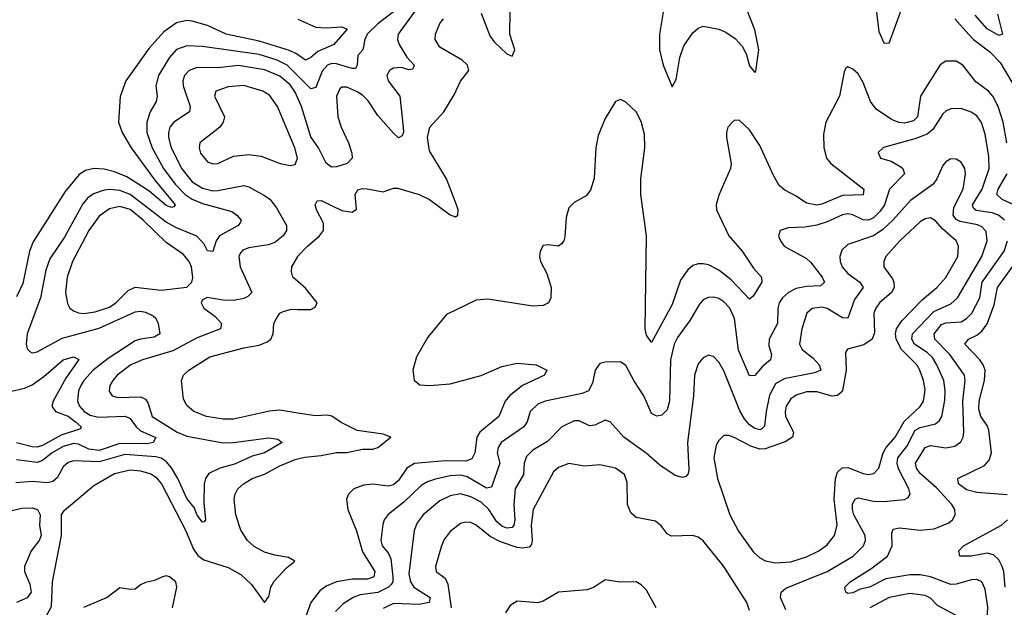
# Model space of a CAD drawing. Header units: inches. Extents: x 1694797 to 1849917, y 907313 to 1017959.
# Tile 753 of 834: x 1808922 to 1812737, y 1003432 to 1005706. Entities that reach past the tile are written whole.
import ezdxf

# ---------------------------------------------------------------- set-up
doc = ezdxf.new("R2010")
doc.units = ezdxf.units.IN
doc.header["$MEASUREMENT"] = 0
doc.layers.add('B8000', color=7, linetype='Continuous')
doc.layers.add('B8010', color=7, linetype='Continuous')

msp = doc.modelspace()

# ---------------------------------------------------------------- linework, layer by layer
at = {"layer": 'B8000', "color": 5}
for points, elevation in [([(1810000, 1005570.3), (1809994.3, 1005574.3), (1809967.1, 1005587.1), (1809850, 1005622.7), (1809721.8, 1005650), (1809650, 1005683.8), (1809590, 1005700.4), (1809570, 1005703.2), (1809530, 1005693.7), (1809481.1, 1005658.9), (1809423.6, 1005596.4), (1809334, 1005470), (1809310.8, 1005409.2), (1809305.5, 1005310), (1809319.5, 1005270), (1809354.1, 1005210), (1809445.1, 1005085.1), (1809524.2, 1004990), (1809518.9, 1004981.1), (1809510, 1004979.5), (1809490, 1004986.3), (1809423.1, 1005043.1), (1809337.6, 1005097.6), (1809290, 1005117.2), (1809250, 1005127.5), (1809210, 1005129.4), (1809177.4, 1005122.6), (1809152.9, 1005107.1), (1809098.4, 1005041.6), (1808974.4, 1004845.6), (1808960.5, 1004810), (1808934.9, 1004685.1), (1808910, 1004632.9)], 520), ([(1810000, 1005488.6), (1809959, 1005530), (1809919.9, 1005550), (1809850, 1005571.7), (1809630, 1005602.1), (1809570, 1005604.7), (1809530, 1005590.4), (1809500.9, 1005559), (1809459.6, 1005490), (1809449.6, 1005450), (1809454.4, 1005410), (1809450.8, 1005390), (1809427.4, 1005350), (1809415, 1005310), (1809415.2, 1005270), (1809435.4, 1005210), (1809479.5, 1005130), (1809524.9, 1005070), (1809563.3, 1005030), (1809590, 1005011.8), (1809630, 1004994.4), (1809744.2, 1004964.2), (1809763.8, 1004950), (1809780.8, 1004930), (1809777.4, 1004922.6), (1809769.2, 1004910), (1809695.8, 1004870), (1809683.1, 1004850), (1809670, 1004808.2), (1809650, 1004810.8), (1809636.7, 1004836.7), (1809608.6, 1004868.6), (1809530, 1004899.9), (1809490, 1004921.8), (1809350, 1005028.8), (1809310, 1005045), (1809271.1, 1005048.9), (1809250, 1005046.8), (1809208.6, 1005031.4), (1809185.2, 1005014.8), (1809166.7, 1004993.3), (1809096.3, 1004863.7), (1809039, 1004781), (1809024.1, 1004735.9), (1809002.7, 1004630), (1808951.7, 1004490), (1808947.7, 1004450), (1808951.5, 1004431.5), (1808961.2, 1004421.2), (1808970, 1004416.5), (1808990, 1004420.7), (1809087.3, 1004472.7), (1809230, 1004512.6), (1809370, 1004575), (1809390, 1004577.8), (1809410, 1004573.9), (1809439.6, 1004559.6), (1809450.1, 1004550.1), (1809458.7, 1004530), (1809464.7, 1004490), (1809442.5, 1004477.5), (1809390, 1004469.9), (1809370, 1004462.6), (1809265, 1004395), (1809207, 1004350), (1809170.1, 1004310), (1809158.6, 1004290), (1809150.5, 1004270), (1809145.9, 1004230), (1809153.6, 1004210), (1809171.8, 1004190), (1809195.2, 1004175.2), (1809227.9, 1004167.9), (1809330.9, 1004170.9), (1809350, 1004161.8), (1809373.2, 1004130), (1809390, 1004115.2), (1809450, 1004089.4), (1809439.5, 1004070), (1809415.6, 1004064.4), (1809310, 1004065), (1809230, 1004038.6), (1809190, 1004043.4), (1809150, 1004062.6), (1809130, 1004066), (1809090, 1004053.7), (1809047.6, 1004030), (1809010, 1004000.1), (1808990, 1003992.2), (1808910, 1004002.5)], 540), ([(1810000, 1005402.1), (1809990, 1005425.2), (1809970, 1005453.3), (1809930, 1005487.1), (1809870, 1005512.2), (1809770, 1005529.3), (1809690, 1005519.8), (1809610, 1005521.4), (1809579.3, 1005510), (1809561, 1005490), (1809554.8, 1005470), (1809555.3, 1005450), (1809582.5, 1005370), (1809580.5, 1005350), (1809518.7, 1005310), (1809503.9, 1005290), (1809498.9, 1005270), (1809498.8, 1005250), (1809509, 1005210), (1809550, 1005129), (1809590, 1005078.2), (1809630, 1005053.3), (1809670, 1005044.2), (1809690, 1005044.5), (1809790, 1005064.6), (1809810, 1005059.1), (1809870, 1005025.7), (1809891, 1005011), (1809917.4, 1004977.4), (1809956.3, 1004910), (1809955.5, 1004890), (1809943.3, 1004870), (1809910, 1004843.5), (1809884.8, 1004835.2), (1809810, 1004823.2), (1809786.5, 1004813.5), (1809777, 1004803), (1809771, 1004789), (1809775.7, 1004750), (1809822, 1004650), (1809805.8, 1004634.3), (1809790, 1004626.4), (1809750, 1004619.6), (1809710, 1004619.9), (1809648.9, 1004631.1), (1809630, 1004621.2), (1809625.7, 1004610), (1809635.3, 1004590), (1809678.3, 1004558.3), (1809703.6, 1004530), (1809699.6, 1004510), (1809610, 1004474.5), (1809516, 1004424), (1809397.4, 1004390), (1809352.2, 1004370), (1809300.2, 1004330), (1809282.5, 1004310), (1809271, 1004290), (1809268.7, 1004268.7), (1809280.3, 1004250), (1809302.9, 1004243), (1809390, 1004246.1), (1809410, 1004237.5), (1809420.4, 1004220.4), (1809435.3, 1004170), (1809532.4, 1004110), (1809570, 1004094), (1809710, 1004068.1), (1809750, 1004069.1), (1809887.1, 1004087.1), (1809921.7, 1004081.7), (1809939.3, 1004070), (1809870, 1004029), (1809823.1, 1004016.9), (1809754.3, 1003985.7), (1809697.8, 1003970), (1809655.2, 1003950), (1809641.4, 1003930), (1809636.4, 1003910), (1809635.6, 1003835.6), (1809641.6, 1003770), (1809637.4, 1003762.6), (1809630, 1003760.5), (1809610, 1003788.3), (1809597.9, 1003817.9), (1809570, 1003853.2), (1809534.4, 1003930), (1809510, 1003970.9), (1809490, 1003996.3), (1809470, 1004009.2), (1809450, 1004013.9), (1809330, 1004023), (1809230, 1003994.7), (1809130, 1003998.6), (1809110, 1003992.5), (1809090, 1003975.7), (1809067.5, 1003932.5), (1809050, 1003918.4), (1809030, 1003913), (1808970, 1003917.9), (1808906.7, 1003913.2)], 560), ([(1810000, 1004693.1), (1809980.7, 1004710), (1809975.2, 1004730), (1809976.5, 1004750), (1809999.7, 1004790), (1810000, 1004790.3)], 580), ([(1810000, 1004183.5), (1809930, 1004194.8), (1809890, 1004191.1), (1809750, 1004159.9), (1809710, 1004159.6), (1809646, 1004170), (1809597.4, 1004190), (1809570, 1004212.4), (1809557.2, 1004237.2), (1809548.9, 1004310), (1809556.9, 1004330), (1809577.4, 1004350), (1809659, 1004401), (1809790, 1004436.1), (1809850, 1004446.3), (1809880.8, 1004459.2), (1809894.7, 1004470), (1809903.5, 1004490), (1809906.9, 1004530), (1809916.5, 1004550), (1809930.1, 1004569.9), (1809942.9, 1004577.1), (1809975.1, 1004584.9), (1810000, 1004584.8)], 580), ([(1808890, 1004268.2), (1808940.8, 1004279.2), (1808970, 1004292.7), (1809015.7, 1004324.3), (1809090, 1004388.8), (1809130, 1004401.1), (1809151.2, 1004391.2), (1809101.4, 1004318.6), (1809052.3, 1004230), (1809046.5, 1004210), (1809060.7, 1004190), (1809110, 1004171.2), (1809139, 1004150), (1809160.2, 1004130), (1809157.6, 1004122.4), (1809082.3, 1004097.7), (1809010, 1004058.2), (1808990, 1004051.9), (1808970, 1004052.7), (1808910, 1004067.9)], 520), ([(1809010.7, 1003370), (1809045.6, 1003434.4), (1809049.5, 1003530), (1809083.7, 1003710), (1809084.6, 1003790), (1809094.1, 1003805.9), (1809210, 1003902.9), (1809289.2, 1003950), (1809350, 1003963.4), (1809390, 1003959.7), (1809430, 1003947.8), (1809450, 1003935.4), (1809471.2, 1003910), (1809564.6, 1003730), (1809596, 1003656), (1809612.1, 1003632.1), (1809635.1, 1003615.1), (1809730, 1003585.4), (1809779.1, 1003559.1), (1809820, 1003520), (1809870, 1003449.8), (1809886.8, 1003473.2), (1809895, 1003510), (1809907.7, 1003532.3), (1809955.9, 1003584.1), (1809988.5, 1003610), (1809964.1, 1003624.1), (1809910, 1003633.1), (1809870, 1003645.2), (1809830, 1003666.4), (1809804.8, 1003690), (1809779.3, 1003730), (1809758.9, 1003790), (1809752.6, 1003850), (1809756.3, 1003870), (1809767.3, 1003890), (1809789.2, 1003910), (1809823.2, 1003930), (1809870, 1003947), (1809930, 1003979.3), (1809990, 1004003.9), (1810000, 1004006.5)], 580), ([(1808870, 1003801.2), (1808930, 1003815.3), (1808970, 1003816.9), (1808990.7, 1003810.7), (1809001.5, 1003790), (1808998.8, 1003750), (1809005.5, 1003710), (1808997.6, 1003690), (1808966.2, 1003650), (1808941, 1003590), (1808940.3, 1003570), (1808961.3, 1003521.3), (1808966, 1003490), (1808951.7, 1003468.3), (1808910.4, 1003449.6)], 560), ([(1809514.2, 1003430), (1809531.4, 1003510), (1809527.7, 1003530), (1809503.1, 1003550), (1809490, 1003553.1), (1809475.6, 1003550), (1809444.2, 1003535.8), (1809410, 1003527.1), (1809390, 1003518), (1809370, 1003501.6), (1809350, 1003500.1), (1809310, 1003507.2), (1809261, 1003470), (1809169.4, 1003430.6)], 580)]:
    msp.add_lwpolyline(points, dxfattribs=dict(at, elevation=elevation))
for points, elevation in [([(1809790, 1005450.9), (1809730, 1005446), (1809682, 1005430), (1809677.3, 1005410), (1809716.1, 1005330), (1809710.3, 1005310), (1809696.9, 1005290), (1809620.4, 1005230), (1809617, 1005210), (1809623.1, 1005190), (1809650, 1005155.8), (1809670, 1005148.1), (1809690, 1005149.2), (1809750, 1005177.5), (1809810, 1005184.8), (1809857.2, 1005177.2), (1809930.8, 1005149.2), (1809970, 1005142.2), (1809990, 1005146), (1809998.2, 1005170), (1809988.3, 1005210), (1809920.7, 1005370), (1809890, 1005413.5), (1809864.2, 1005430)], 580), ([(1809310, 1004983.3), (1809270, 1004974.3), (1809230, 1004944.9), (1809189.6, 1004890), (1809126.2, 1004770), (1809105.8, 1004710), (1809099.3, 1004650), (1809107.1, 1004607.1), (1809116.9, 1004590), (1809130, 1004579), (1809150, 1004570.7), (1809170, 1004568.9), (1809215, 1004575), (1809270, 1004593), (1809294.6, 1004610), (1809342.1, 1004657.9), (1809370, 1004670.5), (1809470, 1004659.3), (1809569.8, 1004670.2), (1809589.7, 1004690), (1809592.8, 1004707.2), (1809587.3, 1004750), (1809579.2, 1004770), (1809557.1, 1004797.1), (1809490, 1004843.1), (1809400.5, 1004930), (1809350, 1004970.9)], 560)]:
    msp.add_lwpolyline(points, close=True, dxfattribs=dict(at, elevation=elevation))
at = {"layer": 'B8010', "color": 5}
for points, elevation in [([(1811414.6, 1005734.6), (1811400.2, 1005650), (1811400.6, 1005590), (1811414.9, 1005530), (1811450, 1005446.4), (1811465.2, 1005474.8), (1811480, 1005560), (1811495.7, 1005604.3), (1811530, 1005655.5), (1811550, 1005673.4), (1811570, 1005680.8), (1811630, 1005669.6), (1811657.6, 1005657.6), (1811693.4, 1005633.4), (1811721.7, 1005601.7), (1811737.5, 1005570), (1811750, 1005527.4), (1811770, 1005502), (1811773.5, 1005506.5), (1811785.9, 1005590), (1811770, 1005667.2), (1811722.2, 1005790)], 580), ([(1812234.8, 1005790), (1812250, 1005660.5), (1812270, 1005616.4), (1812290, 1005615.6), (1812339.1, 1005750)], 580), ([(1810387.2, 1005750), (1810309.9, 1005690.1), (1810268.4, 1005650), (1810259.8, 1005630), (1810252.1, 1005590), (1810232.4, 1005567.6), (1810229.4, 1005530.6), (1810223.1, 1005516.9), (1810210, 1005516.5), (1810150, 1005535.4), (1810130, 1005536.1), (1810114.3, 1005530), (1810093.5, 1005506.5), (1810070, 1005443.1), (1810050, 1005438.1), (1810000, 1005488.6)], 540), ([(1810460.1, 1005750), (1810388.7, 1005650), (1810385.8, 1005630), (1810391.8, 1005610), (1810421.4, 1005561.4), (1810450.2, 1005529.8), (1810445.8, 1005514.2), (1810430, 1005512.4), (1810401.4, 1005521.4), (1810370, 1005518), (1810354.9, 1005510), (1810344.5, 1005490), (1810350, 1005469.3), (1810394.6, 1005410), (1810408.4, 1005290), (1810408.7, 1005271.3), (1810403.4, 1005256.6), (1810390, 1005248.7), (1810370, 1005266.5), (1810310, 1005335.4), (1810271.8, 1005391.8), (1810250, 1005413.6), (1810230, 1005427.3), (1810190, 1005444.4), (1810170, 1005444.4), (1810162, 1005438), (1810149.6, 1005410), (1810155, 1005330), (1810167.3, 1005290), (1810196.4, 1005230), (1810208.8, 1005190), (1810210.2, 1005170), (1810190.3, 1005150), (1810150, 1005136.5), (1810130, 1005134.6), (1810110, 1005151), (1810079.2, 1005210), (1810050, 1005252.9), (1810013.9, 1005370), (1810000, 1005402.1)], 560), ([(1810710, 1005730.9), (1810744.1, 1005644.1), (1810759.7, 1005619.7), (1810810, 1005574), (1810830, 1005564.7), (1810840.1, 1005590), (1810821.1, 1005650), (1810821.9, 1005738.1)], 580), ([(1810000, 1004790.3), (1810036.9, 1004830), (1810083.5, 1004870), (1810098.7, 1004890), (1810099, 1004919), (1810072.4, 1004970), (1810067.1, 1004990), (1810074.6, 1005005.4), (1810090, 1005006), (1810170, 1004967.8), (1810210, 1004961), (1810227.3, 1004972.7), (1810221.7, 1005030), (1810232.5, 1005047.5), (1810250, 1005052.8), (1810268.3, 1005051.7), (1810330, 1005039.8), (1810370, 1005054), (1810386, 1005054), (1810470.1, 1005029.9), (1810510, 1005009.5), (1810590, 1004950.6), (1810610, 1004943.4), (1810619.6, 1004950), (1810620.8, 1004970), (1810614.8, 1004990), (1810575.7, 1005090), (1810510, 1005198), (1810501.7, 1005250), (1810511.4, 1005290), (1810564.9, 1005350), (1810605.4, 1005414.6), (1810630, 1005468.7), (1810661.7, 1005510), (1810657.4, 1005530), (1810636.5, 1005550), (1810550, 1005599.6), (1810532.3, 1005630), (1810533, 1005650), (1810550, 1005690.9), (1810563.5, 1005710)], 580), ([(1810000, 1005708.7), (1810070, 1005677.3), (1810110, 1005674.2), (1810170, 1005679), (1810190.2, 1005670), (1810139.8, 1005610), (1810077.5, 1005582.5), (1810050, 1005559.2), (1810030, 1005549.3), (1810000, 1005570.3)], 520), ([(1812544.5, 1005710), (1812598.3, 1005650), (1812617.5, 1005630), (1812681.1, 1005581.1), (1812720.5, 1005540.5), (1812770, 1005458.3)], 580), ([(1812710, 1005728), (1812730.2, 1005650), (1812715.3, 1005644.7), (1812670, 1005671), (1812623.6, 1005723.6)], 560), ([(1812745.9, 1005230), (1812732.4, 1005310), (1812713.1, 1005370), (1812692.6, 1005410), (1812675.7, 1005430), (1812625.7, 1005465.7), (1812576.5, 1005530), (1812550, 1005545.7), (1812510, 1005545.7), (1812488.1, 1005531.9), (1812411.3, 1005410), (1812400.5, 1005330), (1812385.2, 1005314.8), (1812350, 1005306), (1812328.3, 1005308.3), (1812299.4, 1005319.4), (1812239.6, 1005359.6), (1812218.8, 1005390), (1812190, 1005462.6), (1812170, 1005496), (1812150, 1005514.3), (1812130, 1005523.7), (1812122, 1005518), (1812115.6, 1005504.4), (1812097.8, 1005410), (1812044.7, 1005310), (1812036.6, 1005263.4), (1812037.5, 1005210), (1812048.3, 1005170), (1812063.9, 1005150), (1812192.9, 1005050), (1812190, 1005028.3), (1812110, 1005026.1), (1812030, 1004991.4), (1812010, 1004987.5), (1811970, 1004995.6), (1811930, 1005023.1), (1811885.8, 1005045.8), (1811864.6, 1005064.6), (1811842.5, 1005102.5), (1811790, 1005219.3), (1811750, 1005280.3), (1811710, 1005317.4), (1811690, 1005316.2), (1811683, 1005310), (1811666, 1005290), (1811660.3, 1005270), (1811660.2, 1005250), (1811678.4, 1005150), (1811675.6, 1005130), (1811630, 1005027), (1811620.9, 1004990), (1811622.1, 1004970), (1811669, 1004870), (1811721.3, 1004810), (1811764.7, 1004744.7), (1811796.1, 1004710), (1811797.3, 1004690), (1811763.7, 1004636.3), (1811750, 1004624.4), (1811678.6, 1004698.6), (1811630, 1004737), (1811590, 1004756.6), (1811570, 1004760.6), (1811550, 1004760.9), (1811530, 1004754.3), (1811510, 1004738.1), (1811482.7, 1004697.3), (1811450, 1004603.5), (1811370, 1004456.2), (1811350, 1004484.5), (1811345.9, 1004510), (1811350.4, 1004870), (1811328.2, 1005030), (1811328.3, 1005090), (1811344.4, 1005210), (1811342.7, 1005262.7), (1811330, 1005311.6), (1811310, 1005349.6), (1811270, 1005387.3), (1811250, 1005397), (1811230, 1005389.5), (1811190, 1005324.2), (1811162.7, 1005257.3), (1811154, 1005210), (1811147.6, 1005092.4), (1811133.8, 1005046.2), (1811116.1, 1005023.9), (1811070, 1004998), (1811050, 1004978), (1811039.4, 1004940.6), (1811034.4, 1004865.6), (1811030, 1004849.4), (1811021.2, 1004838.8), (1811010, 1004829.6), (1810970, 1004835.1), (1810950, 1004831.6), (1810938, 1004810), (1810935.6, 1004790), (1810940.3, 1004770), (1810964.1, 1004724.1), (1810980.5, 1004670), (1810980.2, 1004630), (1810971.4, 1004610), (1810950, 1004599.4), (1810910, 1004596.5), (1810735.2, 1004624.8), (1810690, 1004621), (1810575.2, 1004564.8), (1810503.1, 1004476.9), (1810459.5, 1004400.5), (1810444.7, 1004350), (1810450.3, 1004310.3), (1810472.5, 1004292.5), (1810509.5, 1004289.5), (1810590, 1004295.9), (1810710, 1004329.1), (1810790, 1004363.6), (1810850, 1004376.5), (1810923, 1004370), (1810964.2, 1004350), (1810955.3, 1004330), (1810870, 1004289.5), (1810819.8, 1004250), (1810803.4, 1004230), (1810778.1, 1004170), (1810704.5, 1004110), (1810693.7, 1004090), (1810685.6, 1004030), (1810673.8, 1004006.2), (1810650, 1003997.5), (1810570, 1003999), (1810451.3, 1003988.7), (1810422, 1003970), (1810390, 1003922.7), (1810370, 1003905.2), (1810350, 1003899.9), (1810290, 1003907.5), (1810255.5, 1003904.5), (1810216.9, 1003890), (1810196.1, 1003870), (1810188.1, 1003850), (1810192.8, 1003810), (1810227, 1003727), (1810250, 1003645.7), (1810298, 1003570), (1810293.8, 1003550), (1810270, 1003540.1), (1810210, 1003540.5), (1810149.8, 1003530.2), (1810110, 1003513.7), (1810084.3, 1003495.7), (1810049.7, 1003450.3), (1810027.6, 1003390)], 620), ([(1812737.1, 1004930), (1812714.7, 1004950), (1812690, 1004958.1), (1812627.5, 1004967.5), (1812616.7, 1004976.7), (1812613.7, 1004990), (1812650.2, 1005050), (1812677.4, 1005130), (1812677.1, 1005177.1), (1812662.5, 1005262.5), (1812648.5, 1005308.5), (1812630, 1005333.5), (1812607.8, 1005347.8), (1812570, 1005361.7), (1812530, 1005361.4), (1812510, 1005352.2), (1812498.7, 1005341.3), (1812459.2, 1005280.8), (1812437.5, 1005262.5), (1812390, 1005244.5), (1812268.4, 1005211.6), (1812247.4, 1005192.6), (1812257.3, 1005170), (1812297.9, 1005157.9), (1812336.1, 1005136.1), (1812343.2, 1005130), (1812349.4, 1005110), (1812292.3, 1005050), (1812272.3, 1004990), (1812255.6, 1004964.4), (1812230, 1004938.6), (1812210, 1004929.6), (1812190, 1004930.7), (1812150, 1004950.4), (1812130, 1004954), (1812110, 1004950.8), (1812050, 1004923.7), (1812010, 1004911.3), (1811963.2, 1004903.2), (1811899.4, 1004900.6), (1811868, 1004890), (1811862, 1004870), (1811868.9, 1004850), (1811883.7, 1004830), (1811970, 1004781.2), (1811986.7, 1004766.7), (1812031.3, 1004710), (1812039.7, 1004690), (1812024.3, 1004675.7), (1811970, 1004672.8), (1811930, 1004665.1), (1811900.5, 1004650), (1811877.2, 1004630), (1811864.2, 1004610), (1811858.9, 1004590), (1811857.6, 1004530), (1811825.9, 1004470), (1811824, 1004444), (1811834.2, 1004410), (1811830.2, 1004390), (1811798.1, 1004361.9), (1811770, 1004328.6), (1811750, 1004327.2), (1811706.9, 1004426.9), (1811691.1, 1004550), (1811672.8, 1004590), (1811650, 1004614.3), (1811630, 1004626.3), (1811610, 1004632.2), (1811588.8, 1004631.2), (1811570, 1004621.5), (1811555.2, 1004604.8), (1811518.7, 1004541.3), (1811470, 1004475.9), (1811457.6, 1004450), (1811443.6, 1004390), (1811439.5, 1004230), (1811430, 1004196), (1811410, 1004175), (1811390, 1004171.9), (1811370, 1004181.2), (1811340.1, 1004250), (1811300.9, 1004310), (1811270, 1004367.8), (1811250, 1004381.3), (1811190, 1004380.5), (1811170, 1004375.6), (1811151.7, 1004350), (1811141.4, 1004298.6), (1811126.3, 1004270), (1811101.5, 1004258.5), (1810958, 1004230), (1810930, 1004218.1), (1810900.2, 1004190), (1810888, 1004150), (1810875.8, 1004130), (1810787.7, 1004070), (1810775.4, 1004050), (1810772.5, 1004030), (1810781.7, 1003990), (1810750, 1003896.2), (1810730, 1003893.2), (1810656.3, 1003936.3), (1810630, 1003942.7), (1810590, 1003940.6), (1810532.8, 1003927.2), (1810502.5, 1003917.5), (1810477.2, 1003902.8), (1810410, 1003838.8), (1810349.1, 1003790.9), (1810334.8, 1003770), (1810328.6, 1003751.4), (1810321.8, 1003690), (1810326.6, 1003670), (1810350, 1003641.7), (1810359.6, 1003619.6), (1810368.2, 1003550), (1810367.2, 1003530), (1810360.7, 1003519.3), (1810350.8, 1003510), (1810310, 1003489.3), (1810240.6, 1003479.4), (1810213.7, 1003470), (1810175.5, 1003444.5), (1810145, 1003415)], 640), ([(1811890, 1003422.2), (1811869.5, 1003470), (1811872, 1003490), (1811890, 1003505.3), (1812050.7, 1003570), (1812150.7, 1003629.3), (1812191.2, 1003668.8), (1812199.4, 1003690), (1812197.6, 1003710), (1812154.2, 1003790), (1812148.9, 1003810), (1812148.5, 1003831.5), (1812158.5, 1003850), (1812170, 1003855.6), (1812230, 1003842.6), (1812270, 1003841.1), (1812350, 1003848.5), (1812364.1, 1003855.9), (1812371.9, 1003870), (1812367.2, 1003890), (1812327.3, 1003967.3), (1812321.9, 1003990), (1812323.9, 1004010), (1812361.7, 1004058.3), (1812390, 1004116.1), (1812410, 1004128.1), (1812470, 1004141.8), (1812486, 1004154), (1812494.9, 1004170), (1812506.7, 1004233.3), (1812507.7, 1004270), (1812502.1, 1004310), (1812475.5, 1004370), (1812457.8, 1004397.8), (1812437.6, 1004417.6), (1812389, 1004450), (1812378.8, 1004470), (1812380.4, 1004490), (1812463.9, 1004576.1), (1812530, 1004606.5), (1812555.7, 1004630), (1812649.5, 1004790), (1812670.4, 1004850.4), (1812665.8, 1004885.8), (1812650, 1004903.6), (1812632.2, 1004912.2), (1812565.3, 1004925.3), (1812550, 1004933.2), (1812538.8, 1004950), (1812541.3, 1004978.7), (1812576.9, 1005050), (1812585.7, 1005110), (1812583.2, 1005130), (1812570, 1005155.1), (1812550, 1005166), (1812530, 1005167.1), (1812510, 1005155.8), (1812498.5, 1005141.5), (1812475, 1005090), (1812460.9, 1005070), (1812373.6, 1005006.4), (1812304.9, 1004930), (1812265.8, 1004894.2), (1812229.9, 1004869.9), (1812130, 1004835.7), (1812106.6, 1004813.4), (1812099, 1004790), (1812100.5, 1004770), (1812108.3, 1004750), (1812130, 1004723.3), (1812176.6, 1004690), (1812189.4, 1004670), (1812156.6, 1004623.4), (1812130, 1004550.8), (1812110, 1004552.2), (1812050, 1004588.3), (1812030, 1004592.7), (1811991.8, 1004588.2), (1811971, 1004570), (1811951.9, 1004510), (1811943.5, 1004450), (1811953.5, 1004430), (1811996, 1004396), (1812019.4, 1004370), (1812025.3, 1004350), (1812000.9, 1004339.1), (1811883.7, 1004316.3), (1811850, 1004296.7), (1811827.4, 1004252.6), (1811813.5, 1004190), (1811808, 1004132), (1811797.8, 1004122.2), (1811790, 1004118.8), (1811770, 1004123.6), (1811750, 1004138.2), (1811730, 1004161.5), (1811712.3, 1004192.3), (1811650, 1004347.1), (1811630, 1004381), (1811610, 1004402.6), (1811590, 1004406.9), (1811570, 1004397.7), (1811550, 1004373.3), (1811536.8, 1004330), (1811532.7, 1004250), (1811508.8, 1004070), (1811514.8, 1003965.2), (1811512.2, 1003947.8), (1811502.5, 1003937.5), (1811490, 1003933.5), (1811462, 1003942), (1811402, 1003982), (1811348.5, 1004028.5), (1811262.8, 1004090), (1811209.3, 1004149.3), (1811190, 1004155.4), (1811150, 1004136.2), (1811130, 1004134.3), (1811090, 1004152.7), (1811070, 1004153), (1811022, 1004130), (1810966.5, 1004073.5), (1810910, 1004040.2), (1810885.2, 1004014.8), (1810877, 1003990), (1810874.1, 1003945.9), (1810841.8, 1003890), (1810837, 1003830), (1810840.6, 1003770), (1810836.9, 1003750), (1810830, 1003740.5), (1810810, 1003737.5), (1810790, 1003745.9), (1810770, 1003762.6), (1810739, 1003810), (1810710, 1003837.9), (1810670, 1003859.4), (1810630, 1003870.8), (1810590, 1003863.6), (1810550, 1003843.7), (1810484.6, 1003790), (1810461.9, 1003758.1), (1810450.6, 1003729.4), (1810430, 1003561), (1810436.7, 1003530), (1810449.5, 1003509.5), (1810512.8, 1003470), (1810509.1, 1003450), (1810470, 1003442.1), (1810370, 1003446.2), (1810330, 1003427.3)], 660), ([(1812771.3, 1004991.3), (1812728.9, 1005010), (1812708.2, 1005030), (1812713.4, 1005050), (1812747.6, 1005110)], 620), ([(1812663.7, 1003276.3), (1812672.3, 1003432.3), (1812662, 1003502), (1812649.9, 1003529.9), (1812630, 1003538.5), (1812610, 1003538.2), (1812550, 1003520.6), (1812530, 1003519.9), (1812450, 1003549.7), (1812410, 1003557.6), (1812370, 1003557.7), (1812278.2, 1003541.8), (1812214, 1003510), (1812178.8, 1003501.2), (1812150, 1003487.1), (1812130, 1003484.8), (1812123.1, 1003490), (1812120.3, 1003500.3), (1812118.2, 1003510), (1812139.3, 1003530), (1812219.1, 1003580.9), (1812284.3, 1003630), (1812302.2, 1003670), (1812301.3, 1003718.7), (1812306.4, 1003733.6), (1812330, 1003738.9), (1812410, 1003730.1), (1812464.7, 1003735.3), (1812521.1, 1003758.9), (1812536.2, 1003770), (1812546.6, 1003790), (1812545, 1003810), (1812533, 1003830), (1812474, 1003894), (1812410.4, 1003950), (1812395.8, 1003970), (1812393, 1003990), (1812430, 1004050.1), (1812450, 1004057.7), (1812510, 1004048.6), (1812545.1, 1004054.9), (1812567.5, 1004072.4), (1812577, 1004090), (1812580.4, 1004110), (1812576.3, 1004230), (1812584.9, 1004310), (1812582.8, 1004330), (1812525.7, 1004410), (1812466.9, 1004470), (1812464.8, 1004490), (1812493.8, 1004526.2), (1812510, 1004533.2), (1812570, 1004536.9), (1812590.7, 1004549.3), (1812610.4, 1004570), (1812641.2, 1004630), (1812651.2, 1004690), (1812735.7, 1004810), (1812748.5, 1004850)], 640), ([(1812747.1, 1003867.1), (1812630, 1003875.6), (1812590, 1003886.5), (1812559.1, 1003910), (1812556.4, 1003930), (1812659.4, 1003980.6), (1812678.5, 1004001.5), (1812686.6, 1004030), (1812677, 1004117), (1812670, 1004135.4), (1812646.2, 1004170), (1812638.2, 1004198.2), (1812638.8, 1004230), (1812659.6, 1004310), (1812661.8, 1004350), (1812655, 1004370), (1812641.4, 1004390), (1812583.9, 1004450), (1812597.7, 1004470), (1812630, 1004484.5), (1812650, 1004499.8), (1812670, 1004528.5), (1812697.9, 1004602.1), (1812709.9, 1004670), (1812793.9, 1004786.1)], 620), ([(1810000, 1004584.8), (1810050, 1004584.7), (1810066.5, 1004593.5), (1810074.3, 1004610), (1810030, 1004667), (1810000, 1004693.1)], 580), ([(1810000, 1004006.5), (1810026.8, 1004013.2), (1810090, 1004018.9), (1810150, 1004030.9), (1810190, 1004030.9), (1810250, 1004043.4), (1810290, 1004043.8), (1810310.1, 1004050), (1810360.4, 1004090), (1810330, 1004101.3), (1810230, 1004116.4), (1810167.3, 1004147.3), (1810131.5, 1004171.5), (1810114.8, 1004174.8), (1810067.5, 1004172.5), (1810000, 1004183.5)], 580), ([(1811750, 1003419.3), (1811738.5, 1003450), (1811649.9, 1003589.9), (1811570, 1003689.1), (1811550, 1003702.8), (1811530, 1003709.3), (1811447, 1003707), (1811430, 1003715.4), (1811406.8, 1003746.8), (1811385, 1003765), (1811310, 1003779.4), (1811290, 1003796.8), (1811276.4, 1003830), (1811275.2, 1003915.2), (1811265.2, 1003945.2), (1811230, 1003969.8), (1811170, 1003982.8), (1811110, 1003978.4), (1811050, 1003987.9), (1811010, 1003973), (1810990, 1003956.5), (1810911.6, 1003810), (1810903.1, 1003750), (1810907.8, 1003690), (1810905, 1003675), (1810895.3, 1003664.7), (1810870, 1003660.8), (1810850, 1003663.4), (1810785.4, 1003685.4), (1810745.1, 1003705.1), (1810690, 1003749.9), (1810670, 1003759.5), (1810650, 1003761), (1810630, 1003755.4), (1810590, 1003725), (1810566.6, 1003693.4), (1810555.7, 1003670), (1810533.4, 1003590), (1810536.1, 1003570), (1810570, 1003544.1), (1810581.3, 1003521.3), (1810594, 1003430)], 680), ([(1812740.1, 1003510), (1812734.7, 1003570), (1812728.7, 1003590), (1812715.5, 1003615.5), (1812694.5, 1003634.5), (1812670, 1003641.2), (1812610, 1003629.4), (1812564, 1003630), (1812560.5, 1003650), (1812578, 1003670), (1812726, 1003750), (1812749.1, 1003770)], 620), ([(1811387.4, 1003430), (1811350, 1003497.7), (1811330, 1003518.7), (1811310, 1003529.9), (1811248.8, 1003528.8), (1811190, 1003538.2), (1811147.4, 1003510), (1811120.9, 1003499.1), (1811010, 1003490.5), (1810950, 1003454.8), (1810930, 1003448.5), (1810850, 1003454.8), (1810822.1, 1003437.9), (1810804.2, 1003410)], 720), ([(1812569.8, 1003389.8), (1812478.1, 1003438.1), (1812450, 1003466.6), (1812430, 1003477.7), (1812370, 1003484.5), (1812290, 1003469.2), (1812215.9, 1003430)], 660)]:
    msp.add_lwpolyline(points, dxfattribs=dict(at, elevation=elevation))
at = {"layer": 'B8010', "color": 5, "elevation": 680}
msp.add_lwpolyline([(1812450, 1004939), (1812430, 1004935.2), (1812410, 1004923.4), (1812331.7, 1004850), (1812278, 1004790), (1812269.3, 1004770), (1812270.2, 1004750), (1812302.8, 1004702.8), (1812308.9, 1004690), (1812309.5, 1004670), (1812299.4, 1004650), (1812253.7, 1004610), (1812238.5, 1004590), (1812231.4, 1004570), (1812233.6, 1004493.6), (1812224.7, 1004470), (1812192.6, 1004447.4), (1812129.5, 1004430.5), (1812121.8, 1004418.2), (1812124.4, 1004350), (1812109.1, 1004270.9), (1812100.1, 1004259.9), (1812090, 1004251.7), (1812070, 1004249), (1812010, 1004265), (1811970, 1004265.7), (1811930, 1004252.2), (1811910, 1004237.9), (1811891.3, 1004210), (1811887.3, 1004190), (1811889.2, 1004170), (1811919.7, 1004110), (1811915.5, 1004090), (1811888.2, 1004071.8), (1811810, 1004044.3), (1811790, 1004043.2), (1811754.6, 1004054.6), (1811690, 1004089.1), (1811670, 1004096.5), (1811650, 1004096.1), (1811630, 1004077.4), (1811620.8, 1004059.2), (1811610.9, 1004010), (1811625, 1003930), (1811673.8, 1003790), (1811706.7, 1003726.7), (1811765.3, 1003645.3), (1811790, 1003622.6), (1811811.9, 1003611.9), (1811850, 1003603.7), (1811910, 1003607.9), (1811970, 1003626.6), (1812018.4, 1003650), (1812050, 1003672.9), (1812078.3, 1003710), (1812088.7, 1003750), (1812077.9, 1003850), (1812082.8, 1003930), (1812090, 1003955), (1812108.8, 1003971.2), (1812130, 1003972), (1812190, 1003949), (1812210, 1003945), (1812230.8, 1003950), (1812249.9, 1003970.1), (1812267.5, 1004030), (1812278.7, 1004050), (1812313.9, 1004090), (1812348.9, 1004151.1), (1812411, 1004209), (1812423.9, 1004230), (1812430, 1004272.7), (1812423.5, 1004310), (1812409.5, 1004350), (1812397.1, 1004370), (1812338.7, 1004430), (1812317.8, 1004470), (1812315.1, 1004490), (1812318.3, 1004510), (1812339.5, 1004540.5), (1812418.7, 1004621.3), (1812475.8, 1004670), (1812510, 1004708.6), (1812556, 1004790), (1812559.1, 1004830), (1812550.6, 1004850), (1812497.1, 1004897.1), (1812470, 1004928.1)], close=True, dxfattribs=at)

doc.saveas('drawing.dxf')
